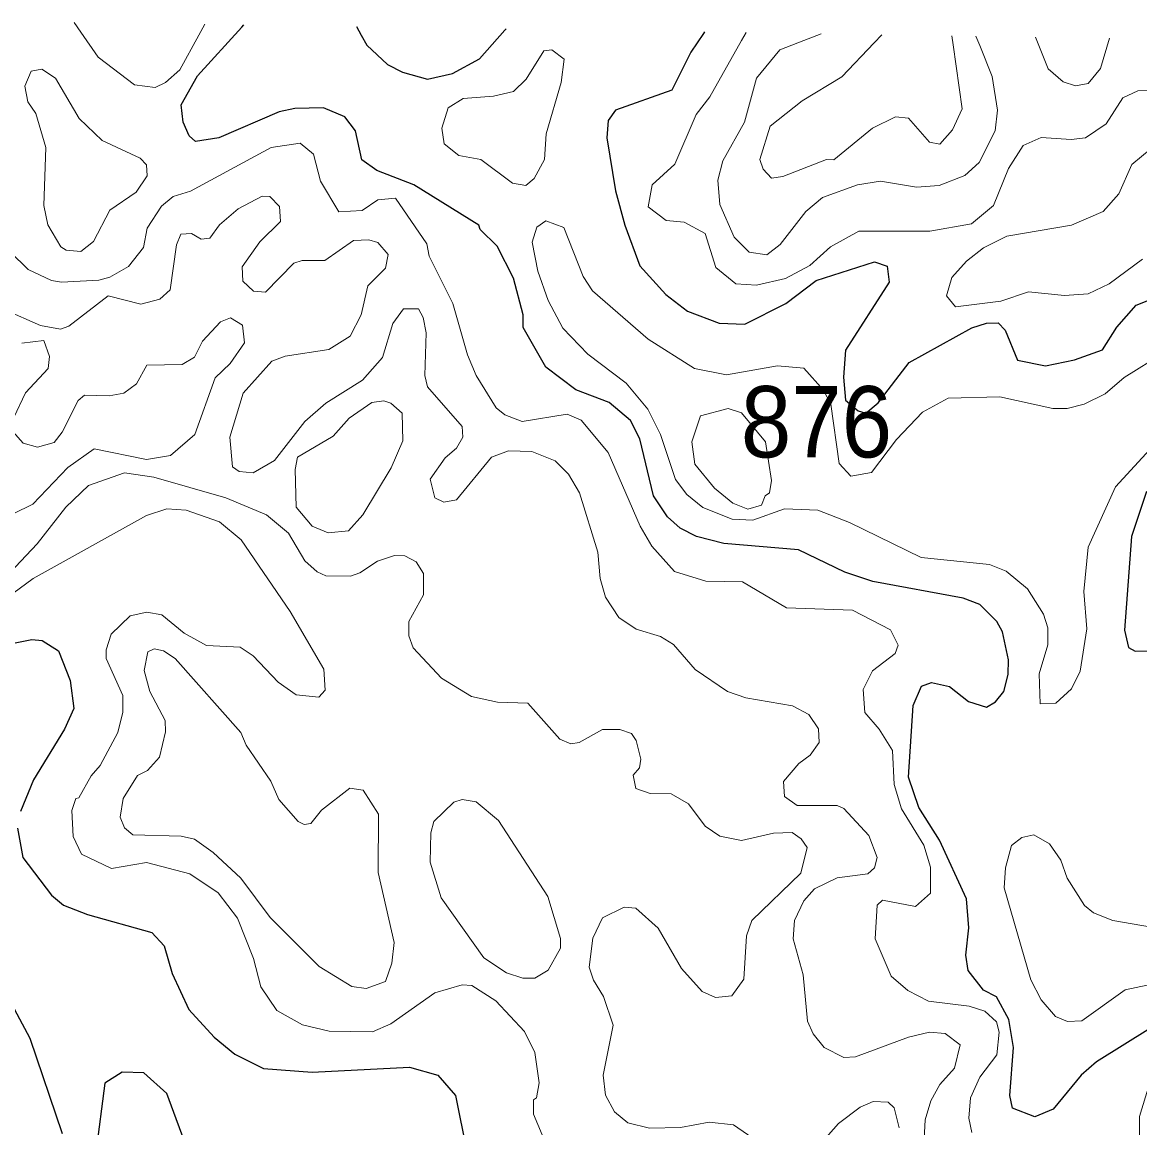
# Model space of a CAD drawing. Extents: x 763.2 to 816.8, y 7896.5 to 7952.7.
# Drawn here: x 789.67 to 792.175, y 7949.805 to 7952.284 of the extents above; entities that cross this region are included whole.
import ezdxf

# ---------------------------------------------------------------- set-up
doc = ezdxf.new("R2010")
doc.units = 0
doc.header["$LTSCALE"] = 0.064
doc.layers.add('1', color=7, linetype='Continuous', lineweight=25)
doc.layers.add('2', color=7, linetype='Continuous', lineweight=13)
doc.layers.add('21', color=7, linetype='Continuous')

msp = doc.modelspace()

# ---------------------------------------------------------------- linework, layer by layer
at = {"layer": '1'}
for points in [[(791.8247, 7950.114), (791.7908, 7950.1574), (791.7855, 7950.1918), (791.7921, 7950.2535), (791.7872, 7950.3183), (791.7267, 7950.45), (791.6801, 7950.5237), (791.6572, 7950.5917), (791.6672, 7950.7524), (791.6857, 7950.7956), (791.7083, 7950.8037), (791.7488, 7950.7948), (791.7913, 7950.7611), (791.8314, 7950.7484), (791.8518, 7950.7603), (791.8704, 7950.7838), (791.8806, 7950.8215), (791.8808, 7950.8543), (791.8676, 7950.9174), (791.8546, 7950.9403), (791.8168, 7950.9786), (791.7797, 7950.9927), (791.5771, 7951.0305), (791.5145, 7951.0512), (791.4102, 7951.1015), (791.2426, 7951.1153), (791.1816, 7951.1315), (791.1451, 7951.1502), (791.1162, 7951.1756), (791.085, 7951.2225), (791.0544, 7951.3506), (791.0336, 7951.3914), (790.9861, 7951.4321), (790.9107, 7951.4602), (790.844, 7951.5108), (790.7933, 7951.5998), (790.7926, 7951.6282), (790.7713, 7951.7103), (790.7349, 7951.7825), (790.6964, 7951.8201), (790.6935, 7951.8299), (790.548, 7951.9199), (790.465, 7951.9525), (790.4316, 7951.9761), (790.4168, 7952.0408), (790.3934, 7952.0725), (790.3452, 7952.0925), (790.281, 7952.0909), (790.2458, 7952.0836), (790.111, 7952.0256), (790.0581, 7952.017), (790.0441, 7952.0296), (790.0307, 7952.0606), (790.0259, 7952.0997), (790.0628, 7952.1645), (790.1619, 7952.2733), (790.1668, 7952.2787)], [(790.4193, 7952.2749), (790.4301, 7952.2555), (790.4427, 7952.233), (790.4889, 7952.1896), (790.5225, 7952.1728), (790.5784, 7952.1567), (790.6345, 7952.1696), (790.6952, 7952.2024), (790.7519, 7952.2667), (790.7546, 7952.2697)], [(791.1994, 7952.2629), (791.197, 7952.2593), (791.1691, 7952.2176), (791.1263, 7952.132), (791.0002, 7952.0873), (790.9837, 7952.0642), (790.9804, 7952.0251), (791, 7951.9068), (791.0209, 7951.8296), (791.0548, 7951.7386), (791.1129, 7951.674), (791.1617, 7951.6369), (791.2327, 7951.6096), (791.2901, 7951.6072), (791.3818, 7951.6538), (791.4502, 7951.7052), (791.5808, 7951.747), (791.6088, 7951.7374), (791.6136, 7951.7015), (791.5157, 7951.5493), (791.5112, 7951.4886), (791.5158, 7951.4372), (791.5441, 7951.4134), (791.561, 7951.4079), (791.5887, 7951.4307), (791.6586, 7951.5217), (791.7988, 7951.5993), (791.8319, 7951.61), (791.8578, 7951.6105), (791.8733, 7951.5939), (791.9014, 7951.5271), (791.9641, 7951.5141), (792.0288, 7951.5272), (792.0922, 7951.5499), (792.1242, 7951.6011), (792.167, 7951.6503), (792.2393, 7951.6783)], [(792.1903, 7951.2319), (792.157, 7951.1311), (792.1411, 7950.9213), (792.1503, 7950.8825), (792.1648, 7950.874), (792.1964, 7950.8748)], [(789.6541, 7950.8927), (789.6916, 7950.9004), (789.7142, 7950.8978), (789.7515, 7950.8747), (789.7773, 7950.8083), (789.7853, 7950.7456), (789.7649, 7950.699), (789.6952, 7950.5854), (789.6662, 7950.5147)], [(789.6591, 7950.4771), (789.6711, 7950.4111), (789.7351, 7950.327), (789.7626, 7950.3046), (789.816, 7950.2833), (789.9602, 7950.243), (789.9877, 7950.2132), (790.006, 7950.1509), (790.0434, 7950.0701), (790.1001, 7950.0081), (790.1466, 7949.9699), (790.2105, 7949.9383), (790.3196, 7949.9298), (790.5383, 7949.9409), (790.6016, 7949.9233), (790.6412, 7949.8777), (790.6665, 7949.7507)], [(789.76, 7949.7917), (789.6876, 7950.0054), (789.6297, 7950.1147)], [(791.8904, 7949.8492), (791.8843, 7949.8773), (791.8924, 7949.9848), (791.8822, 7950.0477), (791.8539, 7950.099), (791.8247, 7950.114)], [(792.1995, 7950.0282), (792.0782, 7949.9527), (792.0437, 7949.9231), (791.9816, 7949.8467), (791.94, 7949.8297), (791.8904, 7949.8492)], [(790.0437, 7949.7479), (789.9939, 7949.8817), (789.9427, 7949.9281), (789.894, 7949.9295), (789.8549, 7949.9047), (789.8347, 7949.7498)]]:
    msp.add_lwpolyline(points, dxfattribs=at)
at = {"layer": '2'}
for points in [[(789.7863, 7952.2845), (789.8016, 7952.2622), (789.8398, 7952.2064), (789.9216, 7952.1443), (789.9678, 7952.1387), (789.9909, 7952.1499), (790.0233, 7952.1776), (790.0656, 7952.2554), (790.079, 7952.2801)], [(791.9139, 7952.0084), (791.8813, 7951.9568), (791.8475, 7951.8735), (791.7981, 7951.8326), (791.7049, 7951.8164), (791.5458, 7951.8161), (791.4823, 7951.781), (791.4355, 7951.7393), (791.3813, 7951.7096), (791.3162, 7951.6949), (791.2698, 7951.6983), (791.2251, 7951.7346), (791.2007, 7951.8108), (791.1539, 7951.8362), (791.1132, 7951.8398), (791.0733, 7951.8704), (791.0823, 7951.9199), (791.1331, 7951.9664), (791.1809, 7952.0777), (791.2118, 7952.1177), (791.2828, 7952.2437), (791.2928, 7952.2615)], [(791.4609, 7952.2589), (791.4219, 7952.2437), (791.3687, 7952.2229), (791.3158, 7952.1593), (791.2894, 7952.0603), (791.2407, 7951.9739), (791.2292, 7951.9303), (791.2339, 7951.8758), (791.2657, 7951.8029), (791.2995, 7951.769), (791.3392, 7951.7629), (791.3691, 7951.7864), (791.4269, 7951.8603), (791.4643, 7951.8918), (791.5424, 7951.9199), (791.5942, 7951.928), (791.6746, 7951.9151), (791.7257, 7951.9182), (791.7834, 7951.9412), (791.8153, 7951.97), (791.8509, 7952.0409), (791.8562, 7952.0875), (791.8447, 7952.1631), (791.8168, 7952.2323), (791.8082, 7952.2536)], [(791.7544, 7952.2544), (791.7572, 7952.2343), (791.7773, 7952.0902), (791.7552, 7952.0436), (791.7275, 7952.011), (791.7038, 7952.0155), (791.6571, 7952.0692), (791.6279, 7952.0726), (791.5762, 7952.0469), (791.4895, 7951.9763), (791.4729, 7951.9771), (791.3753, 7951.9384), (791.3496, 7951.9348), (791.3313, 7951.955), (791.3239, 7951.9765), (791.347, 7952.0513), (791.4185, 7952.1085), (791.5073, 7952.1624), (791.5802, 7952.2388), (791.5974, 7952.2568)], [(791.942, 7952.2516), (791.9703, 7952.18), (792.0035, 7952.1507), (792.0315, 7952.1418), (792.0599, 7952.147), (792.087, 7952.1806), (792.1074, 7952.249)], [(792.2004, 7952.1317), (792.1714, 7952.1305), (792.1374, 7952.1155)], [(792.1374, 7952.1155), (792.1, 7952.0569), (792.0536, 7952.0257), (792.0217, 7952.0215), (791.9547, 7952.0265), (791.9139, 7952.0084)], [(789.643, 7951.7701), (789.6833, 7951.7303), (789.7356, 7951.7055), (789.7576, 7951.7014), (789.8415, 7951.7061), (789.8666, 7951.7132), (789.9082, 7951.7372), (789.9417, 7951.7793), (789.9503, 7951.823), (789.9818, 7951.8724), (790.0079, 7951.8935), (790.0474, 7951.9055), (790.2277, 7952.0036), (790.293, 7952.0133), (790.3227, 7951.9887), (790.3384, 7951.9285), (790.3794, 7951.8594), (790.4318, 7951.8627), (790.467, 7951.8865), (790.5067, 7951.8901), (790.5771, 7951.7876), (790.5822, 7951.76), (790.635, 7951.6537), (790.6681, 7951.5387), (790.6879, 7951.4927), (790.7324, 7951.4201), (790.7516, 7951.4042), (790.7904, 7951.3892), (790.8913, 7951.4056), (790.923, 7951.3919), (790.9838, 7951.3193), (791.0555, 7951.1541), (791.0813, 7951.1096), (791.1326, 7951.053), (791.2024, 7951.0312), (791.2847, 7951.0294), (791.3836, 7950.9712), (791.5315, 7950.966), (791.6167, 7950.9217), (791.6337, 7950.8876), (791.6269, 7950.8691), (791.5764, 7950.8299), (791.5556, 7950.7877), (791.5588, 7950.7362), (791.591, 7950.6992), (791.621, 7950.6512), (791.6247, 7950.5746), (791.6412, 7950.5201), (791.691, 7950.4386), (791.7064, 7950.3895), (791.7065, 7950.3311), (791.6729, 7950.3016), (791.5985, 7950.3156), (791.587, 7950.304), (791.5824, 7950.2286), (791.6182, 7950.1451), (791.6555, 7950.113), (791.7016, 7950.0888), (791.7928, 7950.0774), (791.8279, 7950.0668), (791.8542, 7950.0429), (791.86, 7950.0198), (791.8546, 7949.9688), (791.8169, 7949.9182), (791.7956, 7949.8722), (791.7922, 7949.8262), (791.7987, 7949.7941)], [(792.1816, 7951.7532), (792.1068, 7951.6976), (792.0595, 7951.6754), (792.0065, 7951.6718), (791.9257, 7951.6799), (791.8637, 7951.6588), (791.7622, 7951.6467), (791.7419, 7951.6714), (791.7543, 7951.7122), (791.7868, 7951.7485), (791.825, 7951.7786), (791.8777, 7951.8047), (792.0222, 7951.8296), (792.0936, 7951.8603), (792.1285, 7951.8998), (792.1574, 7951.9659), (792.2223, 7952.0197)], [(790.9656, 7951.0368), (790.9602, 7951.0964), (790.9194, 7951.2295), (790.8945, 7951.271), (790.8646, 7951.3006), (790.8127, 7951.3217), (790.7602, 7951.3232), (790.722, 7951.3095), (790.6433, 7951.2135), (790.6149, 7951.2084), (790.595, 7951.2176), (790.5843, 7951.26), (790.6179, 7951.3075), (790.6436, 7951.329), (790.6577, 7951.3541), (790.656, 7951.3778), (790.5786, 7951.4672), (790.5727, 7951.4924), (790.5758, 7951.5879), (790.5688, 7951.6221), (790.5581, 7951.6416), (790.5247, 7951.6416), (790.5005, 7951.6093), (790.4775, 7951.5327), (790.4325, 7951.482), (790.3505, 7951.4304), (790.3038, 7951.3894), (790.2353, 7951.3016), (790.1874, 7951.2741), (790.156, 7951.2772), (790.1409, 7951.2874), (790.1356, 7951.354), (790.1655, 7951.4531), (790.2295, 7951.5248), (790.2594, 7951.5358), (790.3571, 7951.5507), (790.4051, 7951.5805), (790.4298, 7951.6282), (790.4449, 7951.6934), (790.4846, 7951.7333), (790.49, 7951.7638), (790.4668, 7951.7903), (790.4471, 7951.7966), (790.4126, 7951.7949), (790.348, 7951.7503), (790.2973, 7951.7506), (790.279, 7951.7442), (790.2153, 7951.679), (790.1882, 7951.6812), (790.1641, 7951.7041), (790.1633, 7951.7364), (790.2023, 7951.792), (790.2489, 7951.8376), (790.2465, 7951.8714), (790.2252, 7951.8935), (790.2075, 7951.8943), (790.1543, 7951.8665), (790.1123, 7951.8306), (790.0905, 7951.8005), (790.071, 7951.7984), (790.0491, 7951.8109), (790.0256, 7951.8095), (790.016, 7951.7858), (790.0012, 7951.6848), (789.9783, 7951.6639), (789.9357, 7951.6521), (789.8622, 7951.6713), (789.774, 7951.6028), (789.7553, 7951.5963), (789.7109, 7951.6046), (789.6295, 7951.6406)], [(792.3083, 7951.4465), (792.1209, 7951.2428), (792.06, 7951.1075), (792.0502, 7951.0077), (792.0567, 7950.924), (792.0421, 7950.8295), (792.0225, 7950.7899), (791.9874, 7950.7573), (791.9522, 7950.7562), (791.9499, 7950.8234), (791.9691, 7950.8886), (791.9696, 7950.9266), (791.9592, 7950.9572), (791.9236, 7951.0138), (791.876, 7951.0535), (791.8384, 7951.0687), (791.6856, 7951.084), (791.5244, 7951.163), (791.4536, 7951.1901), (791.379, 7951.1935), (791.3079, 7951.1678), (791.2617, 7951.1702), (791.1955, 7951.1966), (791.1601, 7951.2252), (791.1344, 7951.2589), (791.101, 7951.3602), (791.0723, 7951.417), (791.0241, 7951.475), (790.9376, 7951.5404), (790.8817, 7951.5987), (790.849, 7951.6604), (790.8258, 7951.7267), (790.8128, 7951.7917), (790.8239, 7951.8247), (790.8437, 7951.8391), (790.8845, 7951.8244), (790.9272, 7951.7141), (790.9485, 7951.6821), (791.0734, 7951.5736), (791.177, 7951.5079), (791.249, 7951.4942), (791.3635, 7951.5139), (791.4226, 7951.5085), (791.4666, 7951.4597), (791.4825, 7951.4282), (791.5016, 7951.2952), (791.5279, 7951.2662), (791.5736, 7951.2746), (791.6301, 7951.3486), (791.6882, 7951.4098), (791.7455, 7951.4413), (791.8619, 7951.4448), (791.9802, 7951.4187), (792.0124, 7951.4187), (792.0511, 7951.4277), (792.0978, 7951.4516), (792.1406, 7951.4876), (792.2291, 7951.5433)], [(789.6486, 7951.3665), (789.6716, 7951.3408), (789.7039, 7951.3315), (789.7416, 7951.3422), (789.7595, 7951.3651), (789.7954, 7951.4361), (789.8095, 7951.448), (789.8651, 7951.4468), (789.8977, 7951.4528), (789.9257, 7951.4736), (789.9492, 7951.5154), (790.0282, 7951.517), (790.056, 7951.5335), (790.0741, 7951.5693), (790.1141, 7951.6124), (790.1365, 7951.622), (790.1635, 7951.6053), (790.1683, 7951.5656), (790.1359, 7951.5195), (790.1026, 7951.4871), (790.0568, 7951.3602), (790.0021, 7951.3129), (789.9483, 7951.3039), (789.831, 7951.3275), (789.7718, 7951.2859), (789.6939, 7951.2039), (789.6497, 7951.1824)], [(789.6689, 7951.5652), (789.718, 7951.5709), (789.7313, 7951.5348), (789.7277, 7951.5077), (789.6769, 7951.4535), (789.6508, 7951.3981)], [(789.642, 7951.0501), (789.7033, 7951.1146), (789.7675, 7951.1968), (789.8182, 7951.2456), (789.8995, 7951.274), (789.9646, 7951.2642), (790.1264, 7951.2179), (790.2177, 7951.1802), (790.2666, 7951.139), (790.3032, 7951.077), (790.3313, 7951.0518), (790.3509, 7951.0429), (790.4058, 7951.0426), (790.427, 7951.0494), (790.4664, 7951.0759), (790.5043, 7951.0884), (790.5273, 7951.0879), (790.5531, 7951.0746), (790.5694, 7951.0481)], [(790.8353, 7949.789), (790.8162, 7949.8354), (790.816, 7949.8677), (790.8225, 7949.8718), (790.8291, 7949.9059), (790.8194, 7949.9736), (790.7957, 7950.0206), (790.7315, 7950.0896), (790.6775, 7950.1238), (790.6562, 7950.1255), (790.5952, 7950.1076), (790.4965, 7950.0378), (790.4551, 7950.0204), (790.3582, 7950.0215), (790.298, 7950.0361), (790.2404, 7950.0681), (790.2045, 7950.1211), (790.1881, 7950.1844), (790.1526, 7950.2751), (790.1092, 7950.3322), (790.0455, 7950.3748), (789.9487, 7950.3998), (789.8701, 7950.3867), (789.803, 7950.419), (789.7838, 7950.4583), (789.7807, 7950.5163), (789.7903, 7950.5436), (789.7971, 7950.5452), (789.8246, 7950.5947), (789.8449, 7950.6173), (789.8843, 7950.6913), (789.8956, 7950.7374), (789.8955, 7950.7747), (789.8583, 7950.8573), (789.8579, 7950.8773), (789.8694, 7950.9125), (789.9122, 7950.9534), (789.9494, 7950.9616), (789.9831, 7950.9555), (790.0331, 7950.9146), (790.0833, 7950.8865), (790.1585, 7950.8827), (790.1879, 7950.8632), (790.244, 7950.8048), (790.2843, 7950.7763), (790.3348, 7950.7712), (790.3489, 7950.7862), (790.3463, 7950.834), (790.2707, 7950.9628), (790.1606, 7951.1239), (790.1125, 7951.1638), (790.0377, 7951.1904), (789.9942, 7951.1934), (789.9482, 7951.1787), (789.6946, 7951.037), (789.6344, 7950.993)], [(790.5694, 7951.0481), (790.5693, 7951.0003), (790.5368, 7950.9404), (790.5367, 7950.9083), (790.5462, 7950.8815), (790.6096, 7950.8135)], [(791.1303, 7950.8891), (791.1008, 7950.907), (791.0461, 7950.9232), (791.0071, 7950.9499), (790.9772, 7950.9953), (790.9656, 7951.0368)], [(791.6903, 7949.7513), (791.6941, 7949.8227), (791.7069, 7949.8654), (791.7269, 7949.9023), (791.76, 7949.9388), (791.7724, 7949.9909), (791.7389, 7950.0168), (791.704, 7950.0196), (791.6568, 7950.0084), (791.5383, 7949.9643), (791.5118, 7949.9626), (791.4679, 7949.9848), (791.4435, 7950.0158), (791.4308, 7950.0439), (791.4205, 7950.1482), (791.3982, 7950.2286), (791.4012, 7950.2699), (791.4224, 7950.3142), (791.446, 7950.3412), (791.4969, 7950.3654), (791.5657, 7950.3747), (791.5806, 7950.3878), (791.5866, 7950.4111), (791.5682, 7950.4602), (791.5116, 7950.5209), (791.4967, 7950.5279), (791.407, 7950.5282), (791.3789, 7950.5478), (791.3766, 7950.5816), (791.4113, 7950.622), (791.4362, 7950.6406), (791.4568, 7950.6693), (791.4553, 7950.7), (791.4331, 7950.7323), (791.3971, 7950.7516), (791.2919, 7950.7697), (791.2514, 7950.7836), (791.1785, 7950.8328), (791.1303, 7950.8891)], [(790.6096, 7950.8135), (790.6769, 7950.7722), (790.7353, 7950.7595), (790.8036, 7950.7575), (790.875, 7950.6764), (790.9001, 7950.6665), (790.9183, 7950.6689), (790.9711, 7950.6987), (791.0099, 7950.6987), (791.0357, 7950.689), (791.0463, 7950.6734), (791.057, 7950.6317), (791.0541, 7950.6125), (791.0397, 7950.5961), (791.0453, 7950.5657), (791.0775, 7950.5546), (791.1248, 7950.554), (791.1636, 7950.5315), (791.201, 7950.4814), (791.2339, 7950.4591), (791.2825, 7950.4492), (791.3542, 7950.4658), (791.3962, 7950.4672), (791.4164, 7950.453), (791.43, 7950.4336), (791.4158, 7950.3758), (791.3058, 7950.2699), (791.294, 7950.2357), (791.2875, 7950.1387), (791.2606, 7950.1006), (791.224, 7950.0974), (791.194, 7950.1108), (791.1476, 7950.162), (791.0956, 7950.2529), (791.0453, 7950.2978), (791.0194, 7950.2995), (790.9708, 7950.2762), (790.9491, 7950.2305), (790.9409, 7950.1652), (790.9506, 7950.1358), (790.9733, 7950.0997), (790.9946, 7950.0354), (790.972, 7949.9232), (790.9775, 7949.8779), (790.9975, 7949.8404), (791.0276, 7949.8162), (791.0764, 7949.804), (791.1454, 7949.8058), (791.2097, 7949.8179), (791.2649, 7949.8117), (791.3487, 7949.753)], [(792.175, 7949.6645), (792.1748, 7949.8302), (792.1962, 7949.901)], [(791.4549, 7949.7635), (791.4997, 7949.8146), (791.5484, 7949.8515), (791.5779, 7949.8637), (791.6112, 7949.8622), (791.6249, 7949.8495), (791.6359, 7949.8046)]]:
    msp.add_lwpolyline(points, dxfattribs=at)
for points in [[(790.6981, 7951.9771), (790.7687, 7951.9239), (790.7993, 7951.9185), (790.8178, 7951.9339), (790.8408, 7951.977), (790.8444, 7952.0346), (790.8782, 7952.1494), (790.8847, 7952.2019), (790.8575, 7952.2225), (790.839, 7952.2204), (790.7994, 7952.1567), (790.7715, 7952.1297), (790.7262, 7952.1191), (790.6583, 7952.1137), (790.6251, 7952.0931), (790.6104, 7952.0468), (790.6155, 7952.0121), (790.6484, 7951.9861)], [(789.8493, 7952.0193), (789.7976, 7952.0689), (789.7442, 7952.1595), (789.7139, 7952.1794), (789.6899, 7952.1753), (789.676, 7952.1415), (789.6821, 7952.1065), (789.7005, 7952.0797), (789.7228, 7952.0035), (789.7183, 7951.874), (789.7276, 7951.8303), (789.7566, 7951.7806), (789.768, 7951.7738), (789.8013, 7951.7705), (789.8293, 7951.7927), (789.8661, 7951.8634), (789.9251, 7951.9035), (789.9497, 7951.9403), (789.9484, 7951.9649), (789.9342, 7951.9798)], [(790.4026, 7951.3965), (790.4538, 7951.4315), (790.4803, 7951.4352), (790.4966, 7951.4302), (790.5216, 7951.408), (790.5233, 7951.3455), (790.4967, 7951.2849), (790.4333, 7951.1795), (790.401, 7951.1442), (790.3561, 7951.1396), (790.3198, 7951.1541), (790.2838, 7951.1973), (790.2819, 7951.2816), (790.2868, 7951.309), (790.3672, 7951.3563)], [(791.2525, 7951.4186), (791.2825, 7951.4088), (791.336, 7951.3434), (791.35, 7951.2567), (791.3451, 7951.2291), (791.3352, 7951.2225), (791.327, 7951.2013), (791.297, 7951.1922), (791.2632, 7951.2059), (791.2217, 7951.2395), (791.1779, 7951.2934), (791.1711, 7951.3438), (791.1909, 7951.402)], [(790.4678, 7950.3777), (790.4689, 7950.5082), (790.4342, 7950.5626), (790.4047, 7950.5669), (790.3405, 7950.5174), (790.3167, 7950.4875), (790.3023, 7950.4856), (790.2886, 7950.4922), (790.2451, 7950.5414), (790.2272, 7950.5828), (790.1718, 7950.6633), (790.1601, 7950.6919), (790.0128, 7950.8577), (789.9869, 7950.8749), (789.9654, 7950.8794), (789.9517, 7950.8726), (789.9436, 7950.8306), (789.9558, 7950.7835), (789.9902, 7950.7183), (789.9907, 7950.693), (789.9774, 7950.6361), (789.9509, 7950.6064), (789.9284, 7950.5948), (789.8961, 7950.5435), (789.8891, 7950.5015), (789.8989, 7950.4775), (789.9177, 7950.4622), (790.0264, 7950.4589), (790.0562, 7950.4523), (790.0982, 7950.4227), (790.1602, 7950.3652), (790.226, 7950.2766), (790.3355, 7950.1669), (790.4091, 7950.1219), (790.4407, 7950.1171), (790.4844, 7950.1329), (790.4985, 7950.1739), (790.5037, 7950.2206)], [(790.6093, 7950.3206), (790.5846, 7950.4008), (790.5859, 7950.4665), (790.5923, 7950.4921), (790.6375, 7950.5357), (790.6564, 7950.5411), (790.6875, 7950.536), (790.7374, 7950.4944), (790.8485, 7950.3241), (790.8767, 7950.2298), (790.8765, 7950.2076), (790.8492, 7950.1585), (790.8191, 7950.1403), (790.7924, 7950.1408), (790.7555, 7950.1529), (790.7046, 7950.1859)], [(792.115, 7950.2698), (792.2017, 7950.2551), (792.2387, 7950.2275), (792.2595, 7950.1956), (792.2591, 7950.179), (792.2473, 7950.1581), (792.2269, 7950.1407), (792.1923, 7950.1246), (792.1428, 7950.1146), (792.0458, 7950.0452), (792.0136, 7950.0432), (791.9862, 7950.0548), (791.954, 7950.0921), (791.9308, 7950.137), (791.8717, 7950.3431), (791.8744, 7950.3882), (791.888, 7950.4379), (791.9108, 7950.4563), (791.9379, 7950.462), (791.9728, 7950.442), (791.9988, 7950.4053), (792.0128, 7950.3647), (792.0515, 7950.3036), (792.0719, 7950.287)]]:
    msp.add_lwpolyline(points, close=True, dxfattribs=at)

# ---------------------------------------------------------------- texts
at = {"layer": '21', "width": 0.95}
msp.add_text('876', height=0.16, dxfattribs=at).set_placement((791.281, 7951.3086))

doc.saveas('drawing.dxf')
